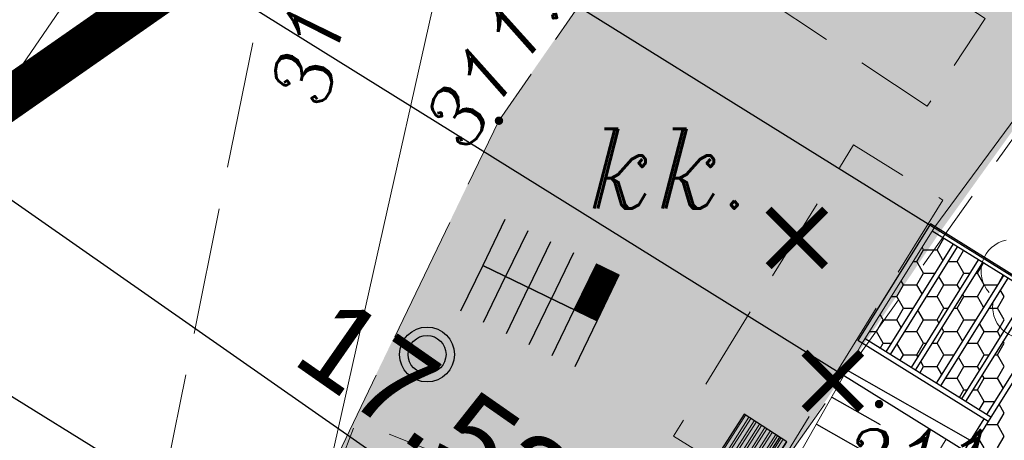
# Model space of a CAD drawing. Extents: x 4615668 to 9294084, y 5325188 to 10688993.
# Tile 636 of 656: x 4651582 to 4651594, y 5338741 to 5338746. Entities that reach past the tile are written whole.
import ezdxf
from ezdxf.enums import TextEntityAlignment as Align

# ---------------------------------------------------------------- set-up
doc = ezdxf.new("R2010")
doc.units = 0
doc.header["$MEASUREMENT"] = 0
for name, pattern in [('CONTINUA', [0, 0, 0]), ('DASHDOT', [25.4, 12.7, -6.35, 0, -6.35]), ('DASHED', [19.05, 12.7, -6.35]), ('KTCR', [1.5, 1, -0.5]), ('KTJZ01', [2, 1.5, -0.5]), ('l423_500', [2, 1.5, -0.5]), ('l424_500', [1.5, 1, -0.5])]:
    doc.linetypes.add(name, pattern=pattern)
for name, color, linetype, lineweight in [('!0017A_GR_DR_WYMPROJ', 1, 'Continuous', 30), ('chodnik', 7, 'l423_500', 13), ('jezdnia', 7, 'l424_500', 13), ('k', 7, 'Continuous', 13), ('opisy_drog', 7, 'Continuous', 13), ('pkt_wys', 7, 'Continuous', 13), ('t', 7, 'Continuous', 13), ('Wymiar', 7, 'Continuous', 9), ('zielen', 7, 'Continuous', 13)]:
    doc.layers.add(name, color=color, linetype=linetype, lineweight=lineweight)
for name, color, linetype in [('1', 7, 'Continuous'), ('DIM', 7, 'Continuous'), ('hatcz', 253, 'Continuous'), ('proj_tt_ww', 5, 'Continuous'), ('projekt', 202, 'Continuous'), ('sciany', 1, 'Continuous'), ('teren', 252, 'Continuous')]:
    doc.layers.add(name, color=color, linetype=linetype)
doc.styles.add('Style-ITALIC_1250', font='ITALIC_1250.shx')
doc.styles.add('STYLE2', font='arial.ttf')
doc.dimstyles.new('1-500', dxfattribs={"dimtxt": 1, "dimasz": 0.5, "dimexe": 0.18, "dimexo": 0.0625, "dimgap": 0.3, "dimtad": 1, "dimzin": 0, "dimdsep": 46, "dimtxsty": 'STYLE2', "dimblk": 'DOT', "dimcen": 0.09, "dimadec": 0, "dimazin": 0, "dimtfac": 1, "dimtmove": 0, "dimatfit": 0, "dimldrblk": 'DOT', "dimfxl": 0, "dimtolj": 1, "dimtzin": 0, "dimarcsym": 0})

# ---------------------------------------------------------------- blocks, each defined once
blk = doc.blocks.new('G$C30F5686F')
at = {"layer": '1', "linetype": 'DASHED', "lineweight": 15}
for p, q in [((14.248, 30.622), (15.593, 32.446)), ((14.248, 30.622), (13.392, 29.247)), ((13.392, 29.247), (12.245, 27.225)), ((14.383, 28.113), (6.205, 14.973))]:
    blk.add_line(p, q, dxfattribs=at)
at = {"layer": '1', "linetype": 'CONTINUA', "lineweight": 25}
for p, q in [((14.197, 30.654), (13.341, 29.278)), ((15.734, 29.698), (14.197, 30.654)), ((14.463, 30.418), (13.67, 29.145)), ((14.76, 30.233), (13.967, 28.96)), ((15.057, 30.048), (14.264, 28.775)), ((15.354, 29.863), (14.562, 28.59)), ((15.651, 29.678), (14.859, 28.405)), ((14.878, 28.322), (13.341, 29.278)), ((14.827, 28.354), (5.983, 14.142))]:
    blk.add_line(p, q, dxfattribs=at)
at = {"layer": '1', "lineweight": 30}
for p, q in [((15.702, 29.647), (14.216, 30.571)), ((14.91, 28.373), (13.424, 29.298))]:
    blk.add_line(p, q, dxfattribs=at)
at = {"layer": '1', "color": 254, "linetype": 'Continuous', "lineweight": 30, "ltscale": 0.01, "transparency": 33554528}
for p, q in [((14.274, 30.348), (14.353, 30.485)), ((14.353, 30.485), (14.353, 30.486)), ((14.353, 30.485), (14.354, 30.485)), ((14.036, 30.21), (14.115, 30.348)), ((14.115, 30.348), (14.097, 30.379)), ((14.115, 30.348), (14.274, 30.348)), ((14.344, 30.227), (14.274, 30.348)), ((14.512, 30.21), (14.587, 30.34)), ((13.992, 30.21), (14.036, 30.21)), ((14.115, 30.073), (14.036, 30.21)), ((14.404, 30.21), (14.512, 30.21)), ((14.591, 30.073), (14.512, 30.21)), ((14.75, 30.073), (14.821, 30.195)), ((13.877, 29.935), (13.85, 29.982)), ((14.036, 29.935), (14.115, 30.073)), ((14.115, 30.073), (14.248, 30.073)), ((14.353, 29.935), (14.295, 30.036)), ((14.512, 29.935), (14.591, 30.073)), ((14.591, 30.073), (14.66, 30.073)), ((14.731, 30.073), (14.75, 30.073)), ((14.83, 29.935), (14.75, 30.073)), ((15.01, 29.973), (15.054, 30.05)), ((13.798, 29.798), (13.877, 29.935)), ((13.877, 29.935), (14.036, 29.935)), ((14.097, 29.83), (14.036, 29.935)), ((14.274, 29.798), (14.353, 29.935)), ((14.353, 29.935), (14.512, 29.935)), ((14.542, 29.883), (14.512, 29.935)), ((14.75, 29.798), (14.83, 29.935)), ((14.83, 29.935), (14.987, 29.935)), ((15.068, 29.798), (15.021, 29.878)), ((13.735, 29.798), (13.798, 29.798)), ((13.877, 29.66), (13.798, 29.798)), ((14.147, 29.798), (14.274, 29.798)), ((14.353, 29.66), (14.274, 29.798)), ((14.512, 29.66), (14.591, 29.798)), ((14.591, 29.798), (14.576, 29.824)), ((14.591, 29.798), (14.75, 29.798)), ((14.823, 29.672), (14.75, 29.798)), ((14.988, 29.66), (15.068, 29.798)), ((13.798, 29.523), (13.877, 29.66)), ((13.877, 29.66), (13.991, 29.66)), ((14.115, 29.523), (14.048, 29.639)), ((14.274, 29.523), (14.353, 29.66)), ((14.353, 29.66), (14.403, 29.66)), ((14.474, 29.66), (14.512, 29.66)), ((14.591, 29.523), (14.512, 29.66)), ((14.886, 29.66), (14.988, 29.66)), ((15.068, 29.523), (14.988, 29.66)), ((13.56, 29.385), (13.639, 29.523)), ((13.639, 29.523), (13.603, 29.585)), ((13.639, 29.523), (13.798, 29.523)), ((13.85, 29.433), (13.798, 29.523)), ((14.036, 29.385), (14.115, 29.523)), ((14.115, 29.523), (14.274, 29.523)), ((14.295, 29.486), (14.274, 29.523)), ((14.512, 29.385), (14.591, 29.523)), ((14.591, 29.523), (14.73, 29.523)), ((14.988, 29.385), (15.068, 29.523)), ((14.353, 29.385), (14.329, 29.427)), ((14.83, 29.385), (14.774, 29.481)), ((13.478, 29.385), (13.56, 29.385)), ((13.639, 29.248), (13.56, 29.385)), ((13.891, 29.385), (14.036, 29.385)), ((14.115, 29.248), (14.036, 29.385)), ((14.274, 29.248), (14.353, 29.385)), ((14.353, 29.385), (14.512, 29.385)), ((14.576, 29.275), (14.512, 29.385)), ((14.75, 29.248), (14.83, 29.385)), ((14.83, 29.385), (14.988, 29.385)), ((15.021, 29.328), (14.988, 29.385)), ((13.603, 29.186), (13.639, 29.248)), ((13.639, 29.248), (13.734, 29.248)), ((13.877, 29.11), (13.801, 29.242)), ((14.036, 29.11), (14.115, 29.248)), ((14.115, 29.248), (14.147, 29.248)), ((14.217, 29.248), (14.274, 29.248)), ((14.353, 29.11), (14.274, 29.248)), ((14.629, 29.248), (14.75, 29.248)), ((14.83, 29.11), (14.75, 29.248)), ((14.988, 29.11), (15.068, 29.248)), ((15.068, 29.248), (15.055, 29.27)), ((13.837, 29.041), (13.877, 29.11)), ((13.877, 29.11), (14.036, 29.11)), ((14.048, 29.089), (14.036, 29.11)), ((14.274, 28.973), (14.353, 29.11)), ((14.353, 29.11), (14.473, 29.11)), ((14.591, 28.973), (14.527, 29.084)), ((14.75, 28.973), (14.83, 29.11)), ((14.83, 29.11), (14.885, 29.11)), ((14.956, 29.11), (14.988, 29.11)), ((15.068, 28.973), (14.988, 29.11)), ((14.07, 28.895), (14.115, 28.973)), ((14.115, 28.973), (14.082, 29.03)), ((14.115, 28.973), (14.274, 28.973)), ((14.329, 28.878), (14.274, 28.973)), ((14.512, 28.835), (14.591, 28.973)), ((14.591, 28.973), (14.75, 28.973)), ((14.774, 28.931), (14.75, 28.973)), ((14.988, 28.835), (15.068, 28.973)), ((14.373, 28.835), (14.512, 28.835)), ((14.591, 28.698), (14.512, 28.835)), ((14.75, 28.698), (14.83, 28.835)), ((14.83, 28.835), (14.808, 28.873)), ((14.83, 28.835), (14.988, 28.835)), ((15.055, 28.72), (14.988, 28.835)), ((14.538, 28.605), (14.591, 28.698)), ((14.591, 28.698), (14.629, 28.698)), ((14.699, 28.698), (14.75, 28.698)), ((14.83, 28.56), (14.75, 28.698)), ((14.771, 28.459), (14.83, 28.56)), ((14.83, 28.56), (14.955, 28.56)), ((15.068, 28.423), (15.007, 28.529)), ((14.988, 28.286), (15.068, 28.423)), ((14.855, 28.286), (14.988, 28.286)), ((15.068, 28.148), (14.988, 28.286)), ((14.83, 28.011), (14.759, 28.132)), ((14.988, 28.011), (15.068, 28.148))]:
    blk.add_line(p, q, dxfattribs=at)
at = {"layer": '1', "linetype": 'CONTINUA', "lineweight": 30}
for p, q in [((14.513, 30.386), (13.721, 29.113)), ((14.811, 30.201), (14.018, 28.928)), ((15.108, 30.016), (14.315, 28.743)), ((15.405, 29.832), (14.612, 28.558)), ((15.702, 29.647), (14.91, 28.373)), ((14.91, 28.373), (6.039, 14.12))]:
    blk.add_line(p, q, dxfattribs=at)
at = {"layer": '1', "linetype": 'DASHED', "lineweight": 25}
for p, q in [((13.212, 28.929), (14.665, 28.104)), ((13.031, 28.611), (13.602, 28.288)), ((12.851, 28.293), (13.979, 27.653))]:
    blk.add_line(p, q, dxfattribs=at)
blk = doc.blocks.new('922_5')
at = {"layer": 'zielen', "linetype": 'Continuous', "lineweight": 13}
h = blk.add_hatch(color=96, dxfattribs=at)
edge = h.paths.add_edge_path()
edge.add_arc((0, 0), 0.05, 0, 360)
at = {"layer": 'zielen', "color": 96, "linetype": 'Continuous', "lineweight": 13}
for centre, start, end in [((0.005, 0.357), 30.1243, 149.8757), ((-0.352, 0.098), 101.9988, 221.9759), ((0.362, 0.098), 318.0241, 78.0012), ((-0.215, -0.321), 174.335, 293.7607), ((0.225, -0.321), 246.2393, 5.665)]:
    blk.add_arc(centre, 0.375, start, end, dxfattribs=at)
blk = doc.blocks.new('801_5')
at = {"layer": 'pkt_wys', "linetype": 'Continuous', "lineweight": 13}
h = blk.add_hatch(color=7, dxfattribs=at)
edge = h.paths.add_edge_path()
edge.add_arc((0, 0), 0.05, 0, 360)
blk = doc.blocks.new('G$C3390F2A0')
at = {"layer": 'chodnik', "color": 7, "linetype": 'KTCR', "lineweight": 13, "flags": 128}
for points in [[(104.475, 154.202), (107.747, 152.035), (108.43, 153.067), (105.158, 155.234)], [(107.932, 150.924), (105.809, 147.489), (104.754, 148.14), (106.878, 151.576)], [(103.405, 146.208), (100.613, 147.301), (101.009, 148.313), (103.801, 147.219)]]:
    blk.add_lwpolyline(points, close=True, dxfattribs=at)
blk.add_lwpolyline([(103.508, 143.938), (105.809, 147.489), (110.247, 153.753)], dxfattribs=at)
at = {"layer": 'jezdnia', "color": 7, "linetype": 'KTJZ01', "lineweight": 13, "flags": 128}
for points in [[(98.306, 145.43), (100.157, 154.619), (99.991, 161.063), (99.991, 161.063)], [(114.426, 159.847), (107.518, 157.234), (104.849, 154.962), (102.693, 151.862), (99.411, 145.057)]]:
    blk.add_lwpolyline(points, dxfattribs=at)
at = {"layer": 'k', "color": 24, "linetype": 'Continuous', "lineweight": 13}
blk.add_line((95.11, 149.661), (102.588, 160.596), dxfattribs=at)
at = {"layer": 't', "color": 30, "linetype": 'Continuous', "lineweight": 13, "flags": 128}
blk.add_lwpolyline([(99.063, 140.518), (104.126, 163.066)], dxfattribs=at)
at = {"layer": 'pkt_wys', "color": 7, "linetype": 'Continuous', "lineweight": 13}
for p in [(102.693, 151.862), (107.179, 148.518)]:
    blk.add_blockref('801_5', p, dxfattribs=at)
at = {"layer": 'zielen', "color": 96, "linetype": 'Continuous', "lineweight": 13}
blk.add_blockref('922_5', (109.109, 149.988), dxfattribs=at)
at = {"layer": 'opisy_drog', "color": 7, "linetype": 'Continuous', "lineweight": 13, "style": 'Style-ITALIC_1250'}
blk.add_text('kk.', height=0.94, dxfattribs=at).set_placement((104.765, 151.295), align=Align.MIDDLE_CENTER)
at = {"layer": 'pkt_wys', "color": 7, "linetype": 'Continuous', "lineweight": 13, "style": 'Style-ITALIC_1250'}
for s, rotation, p in [('311.69', 78.3312, (100.655, 152.003)), ('311.85', 56.3491, (102.311, 151.477))]:
    blk.add_text(s, height=0.68, rotation=rotation, dxfattribs=at).set_placement(p)
blk.add_text('311.87', height=0.68, dxfattribs=at).set_placement((106.753, 147.537))
blk = doc.blocks.new('G$C8E15AEAE')
at = {"layer": 'sciany', "lineweight": 0, "ltscale": 40, "const_width": 0.1}
for points in [[(0.035, 0.035), (0.702, 0.702)], [(0.035, 0.702), (0.702, 0.035)]]:
    blk.add_lwpolyline(points, dxfattribs=at)
blk = doc.blocks.new('G$C6D33AC69')
at = {"lineweight": 0, "ltscale": 40, "transparency": 33554687}
h = blk.add_hatch(dxfattribs=at)
h.set_pattern_fill('ANSI32', color=256, scale=0.2, angle=135)
h.set_pattern_definition([(180, (-4669499.234824, -5336566.323886), (0, -0.075), []), (180, (-4669499.259824, -5336566.298886), (0, -0.075), [])])
h.paths.add_polyline_path([(0, 0), (1.5, 0), (1.5, 0.6), (0, 0.6)])
at = {"layer": 'proj_tt_ww'}
for p, q in [((0, 0.1), (1.5, 0.1)), ((0, 0), (1.5, 0))]:
    blk.add_line(p, q, dxfattribs=at)
blk.add_lwpolyline([(0, 0), (1.5, 0), (1.5, 0.6), (0, 0.6)], close=True, dxfattribs=at)
blk = doc.blocks.new('G$CD33C5B22')
at = {"lineweight": 30, "ltscale": 40}
for p, q in [((0.3, 0.6), (0.3, 0)), ((0.6, 0.6), (0.6, 0)), ((0.9, 0.6), (0.9, 0)), ((1.2, 0.6), (1.2, 0))]:
    blk.add_line(p, q, dxfattribs=at)
blk.add_lwpolyline([(0, 0.6), (0, 0), (1.5, 0), (1.5, 0.6)], dxfattribs=at)
blk = doc.blocks.new('G$C6E1C749E')
at = {"lineweight": 0, "ltscale": 40, "transparency": 33554687}
h = blk.add_hatch(dxfattribs=at)
h.set_pattern_fill('ANSI31', color=256, scale=0.01)
h.set_pattern_definition([(45, (-4669499.6672298, -5336561.0792724), (-0.0008838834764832, 0.0008838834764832), [])])
h.paths.add_polyline_path([(1.2, 0), (1.5, 0), (1.5, 0.6), (1.2, 0.6)])
at = {"lineweight": 0, "ltscale": 40}
blk.add_lwpolyline([(1.2, 0), (1.5, 0), (1.5, 0.6), (1.2, 0.6)], close=True, dxfattribs=at)
blk.add_blockref('G$CD33C5B22', (0, 0), dxfattribs=at)
blk = doc.blocks.new('_Dot')
at = {"color": 0, "linetype": 'ByBlock', "lineweight": -2}
blk.add_line((-0.5, 0), (-1, 0), dxfattribs=at)
at = {"color": 0, "linetype": 'ByBlock', "const_width": 0.5}
blk.add_lwpolyline([(-0.25, 0, 1), (0.25, 0, 1)], format="xyb", close=True, dxfattribs=at)
blk = doc.blocks.new('*D3837')
at = {"layer": 'Defpoints', "color": 0, "lineweight": 0, "ltscale": 40}
for p in [(4651605.175, 5338750.219), (4651578.568, 5338744.576), (4651595.218, 5338734.216)]:
    blk.add_point(p, dxfattribs=at)
at = {"layer": 'DIM', "color": 0, "lineweight": -2, "ltscale": 40}
for p, q in [((4651578.601, 5338744.629), (4651588.62, 5338760.732)), ((4651588.949, 5338760.315), (4651604.751, 5338750.484)), ((4651595.252, 5338734.269), (4651605.27, 5338750.372))]:
    blk.add_line(p, q, dxfattribs=at)
at = {"layer": 'DIM', "color": 0, "linetype": 'ByBlock', "lineweight": -2, "ltscale": 40, "xscale": 0.5, "yscale": 0.5, "zscale": 0.5}
for p, rotation in [((4651588.525, 5338760.579), 148.1115444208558), ((4651605.175, 5338750.219), 328.1115444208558)]:
    blk.add_blockref('_Dot', p, dxfattribs=dict(at, rotation=rotation))
at = {"layer": 'DIM', "color": 0, "lineweight": 0, "ltscale": 40, "insert": (4651597.278, 5338756.087), "char_height": 1, "attachment_point": 5, "rotation": 328.1115, "style": 'STYLE2'}
blk.add_mtext('\\A1;19.61 ', dxfattribs=at)
blk = doc.blocks.new('*D3838')
at = {"layer": 'Defpoints', "color": 0}
for p in [(4651578.568, 5338744.576), (4651593.642, 5338735.536), (4651592.946, 5338734.54)]:
    blk.add_point(p, dxfattribs=at)
at = {"layer": 'DIM', "color": 0, "lineweight": -2, "ltscale": 40}
for p, q in [((4651578.603, 5338744.627), (4651579.366, 5338745.72)), ((4651579.673, 5338745.286), (4651593.232, 5338735.822)), ((4651592.982, 5338734.591), (4651593.745, 5338735.684))]:
    blk.add_line(p, q, dxfattribs=at)
at = {"layer": 'DIM', "color": 0, "linetype": 'ByBlock', "lineweight": -2, "xscale": 0.5, "yscale": 0.5, "zscale": 0.5}
for p, rotation in [((4651579.263, 5338745.572), 145.0860338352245), ((4651593.642, 5338735.536), 325.0860338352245)]:
    blk.add_blockref('_Dot', p, dxfattribs=dict(at, rotation=rotation))
at = {"layer": 'DIM', "color": 0, "lineweight": 0, "ltscale": 40, "insert": (4651586.92, 5338741.217), "char_height": 1, "attachment_point": 5, "rotation": 325.086, "style": 'STYLE2'}
blk.add_mtext('\\A1;17.53 ', dxfattribs=at)
blk = doc.blocks.new('*D3850')
at = {"layer": 'Defpoints', "color": 0, "lineweight": 0, "ltscale": 40}
for p in [(4651576.627, 5338744.693), (4651592.946, 5338734.54), (4651589.386, 5338728.817)]:
    blk.add_point(p, dxfattribs=at)
at = {"layer": 'DIM', "color": 0, "lineweight": -2, "ltscale": 40}
for p, q in [((4651592.893, 5338734.573), (4651576.474, 5338744.788)), ((4651573.331, 5338739.395), (4651576.363, 5338744.268)), ((4651589.333, 5338728.85), (4651572.914, 5338739.065))]:
    blk.add_line(p, q, dxfattribs=at)
at = {"layer": 'DIM', "color": 0, "linetype": 'ByBlock', "lineweight": -2, "ltscale": 40, "xscale": 0.5, "yscale": 0.5, "zscale": 0.5}
for p, rotation in [((4651576.627, 5338744.693), 58.11154446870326), ((4651573.067, 5338738.97), 238.1115444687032)]:
    blk.add_blockref('_Dot', p, dxfattribs=dict(at, rotation=rotation))
at = {"layer": 'DIM', "color": 0, "lineweight": 0, "ltscale": 40, "insert": (4651574.159, 5338742.26), "char_height": 1, "attachment_point": 5, "rotation": 58.1115, "style": 'STYLE2'}
blk.add_mtext('\\A1;6.74 ', dxfattribs=at)
blk = doc.blocks.new('*D3851')
at = {"layer": 'Defpoints', "color": 0, "lineweight": 0, "ltscale": 40}
for p in [(4651579.48, 5338749.278), (4651595.799, 5338739.125), (4651592.946, 5338734.54)]:
    blk.add_point(p, dxfattribs=at)
at = {"layer": 'DIM', "color": 0, "lineweight": -2, "ltscale": 40}
for p, q in [((4651595.746, 5338739.158), (4651579.327, 5338749.373)), ((4651576.891, 5338745.117), (4651579.216, 5338748.853)), ((4651592.893, 5338734.573), (4651576.474, 5338744.788))]:
    blk.add_line(p, q, dxfattribs=at)
at = {"layer": 'DIM', "color": 0, "linetype": 'ByBlock', "lineweight": -2, "ltscale": 40, "xscale": 0.5, "yscale": 0.5, "zscale": 0.5}
for p, rotation in [((4651579.48, 5338749.278), 58.11154446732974), ((4651576.627, 5338744.693), 238.1115444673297)]:
    blk.add_blockref('_Dot', p, dxfattribs=dict(at, rotation=rotation))
at = {"layer": 'DIM', "color": 0, "lineweight": 0, "ltscale": 40, "insert": (4651577.365, 5338747.414), "char_height": 1, "attachment_point": 5, "rotation": 58.1115, "style": 'STYLE2'}
blk.add_mtext('\\A1;5.40 ', dxfattribs=at)
blk = doc.blocks.new('*D3852')
at = {"layer": 'Defpoints', "color": 0, "lineweight": 0, "ltscale": 40}
for p in [(4651580.558, 5338751.012), (4651596.878, 5338740.858), (4651595.799, 5338739.125)]:
    blk.add_point(p, dxfattribs=at)
at = {"layer": 'DIM', "color": 0, "lineweight": -2, "ltscale": 40}
for p, q in [((4651580.823, 5338751.436), (4651582.783, 5338754.587)), ((4651596.825, 5338740.891), (4651580.406, 5338751.107)), ((4651579.48, 5338749.278), (4651580.558, 5338751.012)), ((4651595.746, 5338739.158), (4651579.327, 5338749.373)), ((4651579.216, 5338748.853), (4651578.952, 5338748.429))]:
    blk.add_line(p, q, dxfattribs=at)
at = {"layer": 'DIM', "color": 0, "linetype": 'ByBlock', "lineweight": -2, "ltscale": 40, "xscale": 0.5, "yscale": 0.5, "zscale": 0.5}
for p, rotation in [((4651580.558, 5338751.012), 238.1115444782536), ((4651579.48, 5338749.278), 58.11154447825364)]:
    blk.add_blockref('_Dot', p, dxfattribs=dict(at, rotation=rotation))
at = {"layer": 'DIM', "color": 0, "lineweight": 0, "ltscale": 40, "insert": (4651581.247, 5338753.652), "char_height": 1, "attachment_point": 5, "rotation": 58.1115, "style": 'STYLE2'}
blk.add_mtext('\\A1;\\A1;2.00', dxfattribs=at)

msp = doc.modelspace()

# ---------------------------------------------------------------- hatches: boundary and pattern name
at = {"layer": 'hatcz', "lineweight": 0, "transparency": 33554687}
h = msp.add_hatch(dxfattribs=at)
h.set_pattern_fill('AR-CONC', color=256, scale=0.1)
h.set_pattern_definition([(50, (-16734.60844, 1868.8135), (0.7172601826, -0.062752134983), [0.075, -0.825]), (355, (-16734.60844, 1868.8135), (-0.13875133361, 0.7521921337), [0.06, -0.66]), (100.45144446, (-16734.5487, 1868.8083), (0.57850884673, 0.68943999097), [0.063740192, -0.701142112]), (46.1842, (-16734.6084, 1869.0135), (1.06724133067, -0.16551928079), [0.1125, -1.2375]), (96.63563549, (-16734.5195, 1868.9997), (0.93466194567, 0.97411860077), [0.095610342, -1.05171376]), (351.18416399, (-16734.6084, 1869.0135), (0.93466194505, 0.97411860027), [0.09, -0.990000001]), (21, (-16734.50844, 1868.9635), (0.59690705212, -0.402618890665), [0.075, -0.825]), (326, (-16734.50844, 1868.9635), (0.24331533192, 0.72515004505), [0.06, -0.66]), (71.45144474, (-16734.4587, 1868.92996), (0.84022237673, 0.322531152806), [0.06374019, -0.701142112]), (37.5, (-16734.60844, 1868.81352), (0.012159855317, 0.332893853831), [0, -0.652, 0, -0.67, 0, -0.6625]), (7.5, (-16734.60844, 1868.8135), (0.263069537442, 0.394411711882), [0, -0.382, 0, -0.637, 0, -0.2525]), (327.5, (-16734.83144, 1868.81352), (0.533822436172, -0.022554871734), [0, -0.25, 0, -0.78, 0, -1.035]), (317.5, (-16734.93144, 1868.8135), (0.583186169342, 0.100104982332), [0, -0.325, 0, -0.518, 0, -0.735])])
edge = h.paths.add_edge_path()
edge.add_line((4651589.153, 5338736.471), (4651584.388, 5338737.864))
edge.add_line((4651584.388, 5338737.864), (4651587.67, 5338744.669))
edge.add_line((4651587.67, 5338744.669), (4651589.826, 5338747.769))
edge.add_line((4651589.826, 5338747.769), (4651592.495, 5338750.041))
edge.add_line((4651592.495, 5338750.041), (4651594.118, 5338750.655))
edge.add_line((4651594.118, 5338750.655), (4651596.811, 5338748.83))
edge.add_line((4651596.811, 5338748.83), (4651592.877, 5338743.348))
edge.add_line((4651592.877, 5338743.348), (4651590.539, 5338739.896))
edge.add_line((4651590.539, 5338739.896), (4651588.485, 5338736.745))
edge.add_line((4651588.485, 5338736.745), (4651584.388, 5338737.864))
at = {"layer": 'teren'}
h = msp.add_hatch(color=256, dxfattribs=at)
h.dxf.hatch_style = 1
edge = h.paths.add_edge_path()
edge.add_arc((4651586.821, 5338741.899), 0.224, 0, 360)

# ---------------------------------------------------------------- linework, layer by layer
at = {"layer": 'proj_tt_ww'}
for radius in [0.324, 0.224]:
    msp.add_circle((4651586.821, 5338741.899), radius, dxfattribs=at)
at = {"layer": 'projekt', "linetype": 'DASHDOT', "lineweight": 0, "ltscale": 0.1, "const_width": 0.5}
msp.add_lwpolyline([(4651571.941, 5338714.834), (4651579.759, 5338709.304), (4651594.493, 5338702.5), (4651621.269, 5338735.116), (4651596.416, 5338754.429), (4651588.236, 5338749.35), (4651578.656, 5338742.665), (4651569.592, 5338716.418)], dxfattribs=at)

# ---------------------------------------------------------------- block references
at = {"layer": '!0017A_GR_DR_WYMPROJ', "linetype": 'Continuous', "lineweight": 18}
msp.add_blockref('G$C30F5686F', (4651578.566, 5338712.785), dxfattribs=at)
at = {"lineweight": 0, "ltscale": 40}
for p in [(4651590.817, 5338742.907), (4651591.242, 5338741.218)]:
    msp.add_blockref('G$C8E15AEAE', p, dxfattribs=at)
for name, p, rotation in [('G$CD33C5B22', (4651587.478, 5338742.95), 334.2207800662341), ('G$C6E1C749E', (4651587.478, 5338742.95), 334.2207800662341), ('G$CD33C5B22', (4651588.829, 5338742.297), 154.2207800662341), ('G$C6D33AC69', (4651590.258, 5338739.607), 57.32851583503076)]:
    msp.add_blockref(name, p, dxfattribs=dict(at, rotation=rotation))
at = {"layer": 'Wymiar', "color": 242, "linetype": 'DASHED', "lineweight": 30, "ltscale": 0.01}
msp.add_blockref('G$C3390F2A0', (4651484.977, 5338592.796), dxfattribs=at)

# ---------------------------------------------------------------- dimensions: what is measured, and where the dimension line sits
at = {"layer": 'DIM', "lineweight": 0, "ltscale": 40}
dim = msp.add_aligned_dim(p1=(4651578.568, 5338744.576), p2=(4651595.218, 5338734.216), distance=18.848, dimstyle='1-500', override={"dimpost": ' ', "dimtxsty": 'STYLE2', "dimldrblk": 'Dot'}, dxfattribs=at)
dim.commit()
dim.dimension.update_dxf_attribs({"geometry": '*D3837', "text_midpoint": (4651597.278, 5338756.087)})
dim = msp.add_linear_dim(base=(4651580.558, 5338751.012), p1=(4651595.799, 5338739.125), p2=(4651596.878, 5338740.858), angle=238.1115, text='\\A1;2.00', dimstyle='1-500', override={"dimpost": ' ', "dimtxsty": 'STYLE2', "dimldrblk": 'Dot'}, dxfattribs=at)
dim.commit()
dim.dimension.update_dxf_attribs({"geometry": '*D3852', "text_midpoint": (4651581.247, 5338753.652)})
for base, p1, p2, picture, middle in [((4651579.48, 5338749.278), (4651592.946, 5338734.54), (4651595.799, 5338739.125), '*D3851', (4651577.365, 5338747.414)), ((4651576.627, 5338744.693), (4651589.386, 5338728.817), (4651592.946, 5338734.54), '*D3850', (4651574.159, 5338742.26))]:
    dim = msp.add_linear_dim(base=base, p1=p1, p2=p2, angle=238.1115, dimstyle='1-500', override={"dimpost": ' ', "dimtxsty": 'STYLE2', "dimldrblk": 'Dot'}, dxfattribs=at)
    dim.commit()
    dim.dimension.update_dxf_attribs({"geometry": picture, "text_midpoint": middle})
dim = msp.add_linear_dim(base=(4651593.642, 5338735.536), p1=(4651578.568, 5338744.576), p2=(4651592.946, 5338734.54), angle=325.086, dimstyle='1-500', override={"dimpost": ' ', "dimtxsty": 'STYLE2', "dimldrblk": 'Dot'}, dxfattribs=at)
dim.commit()
dim.dimension.update_dxf_attribs({"geometry": '*D3838', "text_midpoint": (4651586.456, 5338740.552), "dimtype": 161})

doc.saveas('drawing.dxf')
